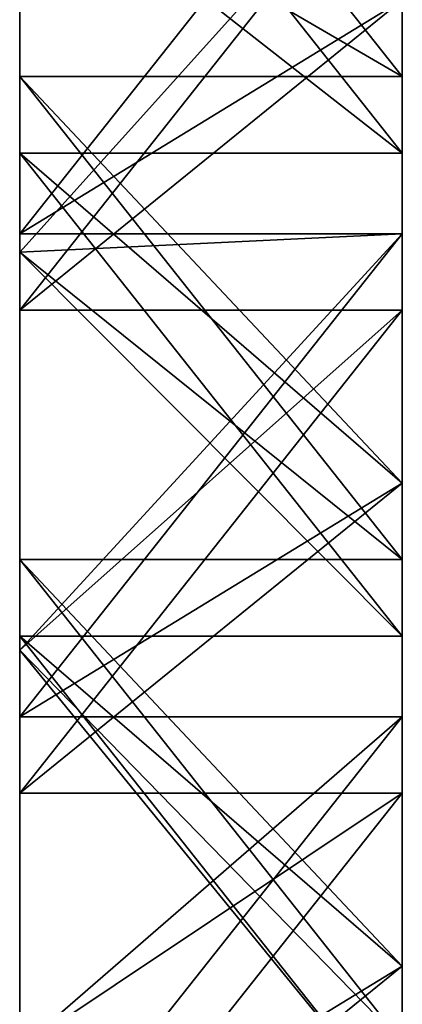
# Model space of a CAD drawing. Header units: millimetres. Extents: x -125 to 125, y -5 to 106.
# Tile 579 of 581: x 115 to 125, y 55 to 80. Entities that reach past the tile are written whole.
import ezdxf

# ---------------------------------------------------------------- set-up
doc = ezdxf.new("R2010")
doc.units = ezdxf.units.MM
doc.header["$LTSCALE"] = 65.185185
for name, color, linetype in [('596', 7, 'CONTINUOUS'), ('611', 7, 'CONTINUOUS'), ('612', 7, 'CONTINUOUS'), ('613', 7, 'CONTINUOUS'), ('625', 7, 'CONTINUOUS'), ('626', 7, 'CONTINUOUS'), ('639', 7, 'CONTINUOUS')]:
    doc.layers.add(name, color=color, linetype=linetype)

msp = doc.modelspace()

# ---------------------------------------------------------------- linework, layer by layer
at = {"layer": '596', "linetype": 'CONTINUOUS'}
for points in [[(115, 74.2, -130.5), (125, 85.294, -130.5), (115, 72.678, -130.5), (115, 74.2, -130.5)], [(115, 84.6, -130.5), (125, 85.294, -130.5), (115, 74.2, -130.5), (115, 84.6, -130.5)], [(125, 85.294, -130.5), (125, 80.782, -130.5), (115, 72.678, -130.5), (125, 85.294, -130.5)], [(115, 72.678, -130.5), (125, 80.782, -130.5), (125, 72.678, -130.5), (115, 72.678, -130.5)], [(125, 72.678, -130.5), (125, 68.167, -130.5), (115, 60.063, -130.5), (125, 72.678, -130.5)], [(115, 72.678, -130.5), (125, 72.678, -130.5), (115, 63.8, -130.5), (115, 72.678, -130.5)], [(115, 63.8, -130.5), (125, 72.678, -130.5), (115, 60.063, -130.5), (115, 63.8, -130.5)], [(115, 60.063, -130.5), (125, 68.167, -130.5), (125, 60.063, -130.5), (115, 60.063, -130.5)], [(115, 53.4, -130.5), (125, 60.063, -130.5), (115, 47.448, -130.5), (115, 53.4, -130.5)], [(125, 60.063, -130.5), (125, 55.552, -130.5), (115, 47.448, -130.5), (125, 60.063, -130.5)], [(115, 60.063, -130.5), (125, 60.063, -130.5), (115, 53.4, -130.5), (115, 60.063, -130.5)], [(115, 47.448, -130.5), (125, 55.552, -130.5), (125, 47.448, -130.5), (115, 47.448, -130.5)]]:
    msp.add_3dface(points, dxfattribs=at)
at = {"layer": '611', "linetype": 'CONTINUOUS'}
for points in [[(125, 76.782, -127.5), (115, 89.397, -127.5), (115, 84.6, -127.5), (125, 76.782, -127.5)], [(125, 76.782, -127.5), (125, 80.782, -127.5), (115, 89.397, -127.5), (125, 76.782, -127.5)], [(115, 76.782, -127.5), (125, 76.782, -127.5), (115, 84.6, -127.5), (115, 76.782, -127.5)], [(125, 64.167, -127.5), (125, 68.167, -127.5), (115, 76.782, -127.5), (125, 64.167, -127.5)], [(125, 68.167, -127.5), (125, 76.782, -127.5), (115, 76.782, -127.5), (125, 68.167, -127.5)], [(115, 74.2, -127.5), (125, 64.167, -127.5), (115, 76.782, -127.5), (115, 74.2, -127.5)], [(115, 64.167, -127.5), (125, 64.167, -127.5), (115, 74.2, -127.5), (115, 64.167, -127.5)], [(125, 55.552, -127.5), (125, 64.167, -127.5), (115, 64.167, -127.5), (125, 55.552, -127.5)], [(115, 63.8, -127.5), (125, 51.552, -127.5), (115, 64.167, -127.5), (115, 63.8, -127.5)], [(125, 51.552, -127.5), (125, 55.552, -127.5), (115, 64.167, -127.5), (125, 51.552, -127.5)], [(115, 53.4, -127.5), (125, 51.552, -127.5), (115, 63.8, -127.5), (115, 53.4, -127.5)]]:
    msp.add_3dface(points, dxfattribs=at)
at = {"layer": '612', "linetype": 'CONTINUOUS'}
for points in [[(115, 84.6, -130.5), (115, 74.2, -130.5), (115, 84.6, -127.5), (115, 84.6, -130.5)], [(115, 74.2, -130.5), (115, 76.782, -127.5), (115, 84.6, -127.5), (115, 74.2, -130.5)], [(115, 74.2, -130.5), (115, 74.2, -127.5), (115, 76.782, -127.5), (115, 74.2, -130.5)], [(115, 72.678, -130.5), (115, 64.167, -127.5), (115, 74.2, -127.5), (115, 72.678, -130.5)], [(115, 74.2, -130.5), (115, 72.678, -130.5), (115, 74.2, -127.5), (115, 74.2, -130.5)], [(115, 72.678, -130.5), (115, 63.8, -130.5), (115, 64.167, -127.5), (115, 72.678, -130.5)], [(115, 63.8, -130.5), (115, 63.8, -127.5), (115, 64.167, -127.5), (115, 63.8, -130.5)], [(115, 53.4, -130.5), (115, 53.4, -127.5), (115, 63.8, -127.5), (115, 53.4, -130.5)], [(115, 60.063, -130.5), (115, 53.4, -130.5), (115, 63.8, -127.5), (115, 60.063, -130.5)], [(115, 63.8, -130.5), (115, 60.063, -130.5), (115, 63.8, -127.5), (115, 63.8, -130.5)]]:
    msp.add_3dface(points, dxfattribs=at)
at = {"layer": '613', "linetype": 'CONTINUOUS'}
for points in [[(115, 78.782, 130.5), (115, 84.6, 130.5), (115, 74.678, 127.5), (115, 78.782, 130.5)], [(115, 84.6, 130.5), (115, 84.6, 127.5), (115, 74.678, 127.5), (115, 84.6, 130.5)], [(115, 74.2, 130.5), (115, 78.782, 130.5), (115, 74.2, 127.5), (115, 74.2, 130.5)], [(115, 78.782, 130.5), (115, 74.678, 127.5), (115, 74.2, 127.5), (115, 78.782, 130.5)], [(115, 66.167, 130.5), (115, 74.2, 130.5), (115, 63.8, 127.5), (115, 66.167, 130.5)], [(115, 74.2, 130.5), (115, 74.2, 127.5), (115, 63.8, 127.5), (115, 74.2, 130.5)], [(115, 63.8, 130.5), (115, 66.167, 130.5), (115, 63.8, 127.5), (115, 63.8, 130.5)], [(115, 63.8, 130.5), (115, 63.8, 127.5), (115, 62.063, 127.5), (115, 63.8, 130.5)], [(115, 53.552, 130.5), (115, 63.8, 130.5), (115, 62.063, 127.5), (115, 53.552, 130.5)], [(115, 53.552, 130.5), (115, 62.063, 127.5), (115, 53.4, 127.5), (115, 53.552, 130.5)]]:
    msp.add_3dface(points, dxfattribs=at)
at = {"layer": '625', "linetype": 'CONTINUOUS'}
for points in [[(115, 91.397, 130.5), (125, 78.782, 130.5), (125, 80.782, 130.5), (115, 91.397, 130.5)], [(125, 78.782, 130.5), (115, 91.397, 130.5), (115, 84.6, 130.5), (125, 78.782, 130.5)], [(115, 78.782, 130.5), (125, 78.782, 130.5), (115, 84.6, 130.5), (115, 78.782, 130.5)], [(125, 66.167, 130.5), (125, 68.167, 130.5), (115, 78.782, 130.5), (125, 66.167, 130.5)], [(115, 74.2, 130.5), (125, 66.167, 130.5), (115, 78.782, 130.5), (115, 74.2, 130.5)], [(115, 78.782, 130.5), (125, 68.167, 130.5), (125, 78.782, 130.5), (115, 78.782, 130.5)], [(115, 66.167, 130.5), (125, 66.167, 130.5), (115, 74.2, 130.5), (115, 66.167, 130.5)], [(125, 53.552, 130.5), (125, 55.552, 130.5), (115, 66.167, 130.5), (125, 53.552, 130.5)], [(115, 63.8, 130.5), (125, 53.552, 130.5), (115, 66.167, 130.5), (115, 63.8, 130.5)], [(115, 66.167, 130.5), (125, 55.552, 130.5), (125, 66.167, 130.5), (115, 66.167, 130.5)], [(115, 53.552, 130.5), (125, 53.552, 130.5), (115, 63.8, 130.5), (115, 53.552, 130.5)]]:
    msp.add_3dface(points, dxfattribs=at)
at = {"layer": '626', "linetype": 'CONTINUOUS'}
for points in [[(125, 68.167, -130.5), (125, 72.678, -130.5), (125, 80.782, -127.5), (125, 68.167, -130.5)], [(125, 72.678, -130.5), (125, 80.782, -130.5), (125, 80.782, -127.5), (125, 72.678, -130.5)], [(125, 68.167, -130.5), (125, 80.782, -127.5), (125, 76.782, -127.5), (125, 68.167, -130.5)], [(125, 80.782, 127.5), (125, 80.782, 130.5), (125, 74.678, 127.5), (125, 80.782, 127.5)], [(125, 80.782, 130.5), (125, 78.782, 130.5), (125, 68.167, 127.5), (125, 80.782, 130.5)], [(125, 80.782, 130.5), (125, 68.167, 127.5), (125, 74.678, 127.5), (125, 80.782, 130.5)], [(125, 78.782, 130.5), (125, 68.167, 130.5), (125, 68.167, 127.5), (125, 78.782, 130.5)], [(125, 68.167, -127.5), (125, 68.167, -130.5), (125, 76.782, -127.5), (125, 68.167, -127.5)], [(125, 68.167, 130.5), (125, 66.167, 130.5), (125, 55.552, 127.5), (125, 68.167, 130.5)], [(125, 60.063, -130.5), (125, 68.167, -130.5), (125, 68.167, -127.5), (125, 60.063, -130.5)], [(125, 55.552, -130.5), (125, 68.167, -127.5), (125, 64.167, -127.5), (125, 55.552, -130.5)], [(125, 68.167, 130.5), (125, 55.552, 127.5), (125, 62.063, 127.5), (125, 68.167, 130.5)], [(125, 55.552, -130.5), (125, 60.063, -130.5), (125, 68.167, -127.5), (125, 55.552, -130.5)], [(125, 68.167, 127.5), (125, 68.167, 130.5), (125, 62.063, 127.5), (125, 68.167, 127.5)], [(125, 66.167, 130.5), (125, 55.552, 130.5), (125, 55.552, 127.5), (125, 66.167, 130.5)], [(125, 55.552, -127.5), (125, 55.552, -130.5), (125, 64.167, -127.5), (125, 55.552, -127.5)], [(125, 55.552, 130.5), (125, 42.937, 127.5), (125, 49.448, 127.5), (125, 55.552, 130.5)], [(125, 55.552, 127.5), (125, 55.552, 130.5), (125, 49.448, 127.5), (125, 55.552, 127.5)], [(125, 42.937, -130.5), (125, 55.552, -127.5), (125, 51.552, -127.5), (125, 42.937, -130.5)], [(125, 55.552, 130.5), (125, 53.552, 130.5), (125, 42.937, 127.5), (125, 55.552, 130.5)], [(125, 42.937, -130.5), (125, 47.448, -130.5), (125, 55.552, -127.5), (125, 42.937, -130.5)], [(125, 47.448, -130.5), (125, 55.552, -130.5), (125, 55.552, -127.5), (125, 47.448, -130.5)]]:
    msp.add_3dface(points, dxfattribs=at)
at = {"layer": '639', "linetype": 'CONTINUOUS'}
for points in [[(125, 87.294, 127.5), (125, 80.782, 127.5), (115, 74.678, 127.5), (125, 87.294, 127.5)], [(115, 84.6, 127.5), (125, 87.294, 127.5), (115, 74.678, 127.5), (115, 84.6, 127.5)], [(125, 80.782, 127.5), (125, 74.678, 127.5), (115, 74.678, 127.5), (125, 80.782, 127.5)], [(115, 74.678, 127.5), (125, 74.678, 127.5), (115, 74.2, 127.5), (115, 74.678, 127.5)], [(115, 74.2, 127.5), (125, 74.678, 127.5), (115, 63.8, 127.5), (115, 74.2, 127.5)], [(115, 63.8, 127.5), (125, 74.678, 127.5), (115, 62.063, 127.5), (115, 63.8, 127.5)], [(125, 74.678, 127.5), (125, 68.167, 127.5), (115, 62.063, 127.5), (125, 74.678, 127.5)], [(125, 68.167, 127.5), (125, 62.063, 127.5), (115, 62.063, 127.5), (125, 68.167, 127.5)], [(125, 62.063, 127.5), (125, 55.552, 127.5), (115, 49.448, 127.5), (125, 62.063, 127.5)], [(115, 62.063, 127.5), (125, 62.063, 127.5), (115, 53.4, 127.5), (115, 62.063, 127.5)], [(115, 53.4, 127.5), (125, 62.063, 127.5), (115, 49.448, 127.5), (115, 53.4, 127.5)], [(125, 55.552, 127.5), (125, 49.448, 127.5), (115, 49.448, 127.5), (125, 55.552, 127.5)]]:
    msp.add_3dface(points, dxfattribs=at)

doc.saveas('drawing.dxf')
